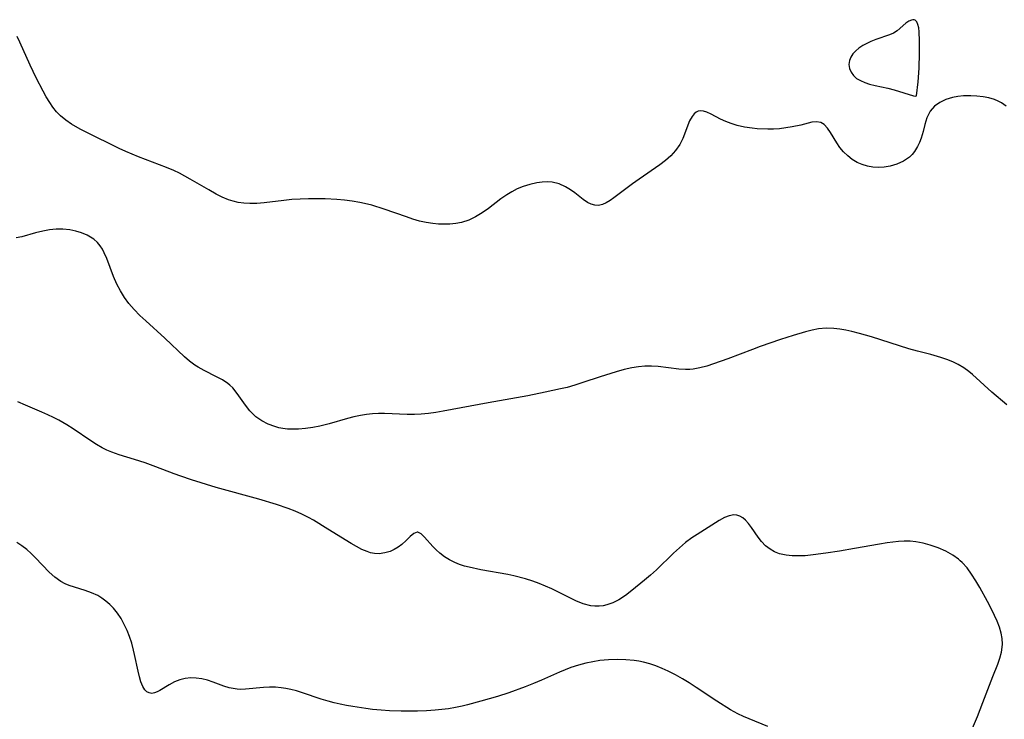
# Model space of a CAD drawing. Header units: metres. Extents: x 1073367 to 1082519, y 1569854 to 1574957.
# Tile 752 of 1056: x 1082101 to 1082318, y 1570788 to 1570942. Entities that reach past the tile are written whole.
import ezdxf

# ---------------------------------------------------------------- set-up
doc = ezdxf.new("R2010")
doc.units = ezdxf.units.M
doc.layers.add('CGG_CurvaNivelLidar_v1', color=253, linetype='Continuous', lineweight=30)

msp = doc.modelspace()

# ---------------------------------------------------------------- linework, layer by layer
at = {"layer": 'CGG_CurvaNivelLidar_v1'}
for p, q in [((1082296.1462, 1570941.5074, 81.5), (1082294.1954, 1570939.8786, 81.5)), ((1082296.7633, 1570941.9446, 81.5), (1082296.1462, 1570941.5074, 81.5)), ((1082297.3459, 1570942.2328, 81.5), (1082296.7633, 1570941.9446, 81.5)), ((1082297.6954, 1570942.3049, 81.5), (1082297.3459, 1570942.2328, 81.5)), ((1082297.9499, 1570942.2825, 81.5), (1082297.6954, 1570942.3049, 81.5)), ((1082298.1438, 1570942.2064, 81.5), (1082297.9499, 1570942.2825, 81.5)), ((1082298.3087, 1570942.0872, 81.5), (1082298.1438, 1570942.2064, 81.5)), ((1082298.5091, 1570941.8462, 81.5), (1082298.3087, 1570942.0872, 81.5)), ((1082298.7703, 1570941.2669, 81.5), (1082298.5091, 1570941.8462, 81.5)), ((1082298.9475, 1570940.5229, 81.5), (1082298.7703, 1570941.2669, 81.5)), ((1082292.5489, 1570938.9307, 81.5), (1082289.4994, 1570937.904, 81.5)), ((1082293.3768, 1570939.3091, 81.5), (1082292.5489, 1570938.9307, 81.5)), ((1082294.1954, 1570939.8786, 81.5), (1082293.3768, 1570939.3091, 81.5)), ((1082299.062, 1570939.655, 81.5), (1082298.9475, 1570940.5229, 81.5)), ((1082299.1659, 1570937.6353, 81.5), (1082299.062, 1570939.655, 81.5)), ((1082100.7409, 1570937.3627, 81.5), (1082100.1253, 1570938.5854, 81.5)), ((1082103.0165, 1570932.2846, 81.5), (1082100.7409, 1570937.3627, 81.5)), ((1082286.5988, 1570936.5962, 81.5), (1082285.7736, 1570936.0411, 81.5)), ((1082287.4919, 1570937.0821, 81.5), (1082286.5988, 1570936.5962, 81.5)), ((1082288.4288, 1570937.5036, 81.5), (1082287.4919, 1570937.0821, 81.5)), ((1082289.4994, 1570937.904, 81.5), (1082288.4288, 1570937.5036, 81.5)), ((1082299.1517, 1570934.9483, 81.5), (1082299.1659, 1570937.6353, 81.5)), ((1082284.4554, 1570934.7594, 81.5), (1082283.9841, 1570934.042, 81.5)), ((1082285.06, 1570935.4298, 81.5), (1082284.4554, 1570934.7594, 81.5)), ((1082285.7736, 1570936.0411, 81.5), (1082285.06, 1570935.4298, 81.5)), ((1082299.0615, 1570931.6111, 81.5), (1082299.1517, 1570934.9483, 81.5)), ((1082104.3506, 1570929.4881, 81.5), (1082103.0165, 1570932.2846, 81.5)), ((1082283.6815, 1570933.2864, 81.5), (1082283.5805, 1570932.4138, 81.5)), ((1082283.5805, 1570932.4138, 81.5), (1082283.705, 1570931.5412, 81.5)), ((1082283.9841, 1570934.042, 81.5), (1082283.6815, 1570933.2864, 81.5)), ((1082283.705, 1570931.5412, 81.5), (1082284.0309, 1570930.709, 81.5)), ((1082284.0309, 1570930.709, 81.5), (1082284.5522, 1570929.9626, 81.5)), ((1082298.849, 1570928.5841, 81.5), (1082299.0615, 1570931.6111, 81.5)), ((1082105.8393, 1570926.541, 81.5), (1082104.3506, 1570929.4881, 81.5)), ((1082284.5522, 1570929.9626, 81.5), (1082285.2482, 1570929.3542, 81.5)), ((1082285.2482, 1570929.3542, 81.5), (1082286.0918, 1570928.8543, 81.5)), ((1082286.0918, 1570928.8543, 81.5), (1082287.0442, 1570928.4456, 81.5)), ((1082287.0442, 1570928.4456, 81.5), (1082288.1207, 1570928.1056, 81.5)), ((1082288.1207, 1570928.1056, 81.5), (1082289.354, 1570927.8065, 81.5)), ((1082298.5, 1570925.5404, 81.5), (1082298.849, 1570928.5841, 81.5)), ((1082106.5549, 1570925.2549, 81.5), (1082105.8393, 1570926.541, 81.5)), ((1082289.354, 1570927.8065, 81.5), (1082292.1216, 1570927.2054, 81.5)), ((1082292.1216, 1570927.2054, 81.5), (1082293.5129, 1570926.8579, 81.5)), ((1082293.5129, 1570926.8579, 81.5), (1082297.8011, 1570925.5347, 81.5)), ((1082107.3111, 1570924.0158, 81.5), (1082106.5549, 1570925.2549, 81.5)), ((1082108.0158, 1570922.9863, 81.5), (1082107.3111, 1570924.0158, 81.5)), ((1082297.8011, 1570925.5347, 81.5), (1082298.3172, 1570925.4494, 81.5)), ((1082298.3172, 1570925.4494, 81.5), (1082298.4814, 1570925.4714, 81.5)), ((1082298.4814, 1570925.4714, 81.5), (1082298.5, 1570925.5404, 81.5)), ((1082303.6016, 1570924.033, 81.5), (1082302.4431, 1570923.1891, 81.5)), ((1082304.9316, 1570924.6898, 81.5), (1082303.6016, 1570924.033, 81.5)), ((1082306.389, 1570925.1485, 81.5), (1082304.9316, 1570924.6898, 81.5)), ((1082307.5851, 1570925.3609, 81.5), (1082306.389, 1570925.1485, 81.5)), ((1082308.8211, 1570925.4742, 81.5), (1082307.5851, 1570925.3609, 81.5)), ((1082310.4513, 1570925.5132, 81.5), (1082308.8211, 1570925.4742, 81.5)), ((1082311.8041, 1570925.458, 81.5), (1082310.4513, 1570925.5132, 81.5)), ((1082313.1426, 1570925.3151, 81.5), (1082311.8041, 1570925.458, 81.5)), ((1082314.4463, 1570925.0697, 81.5), (1082313.1426, 1570925.3151, 81.5)), ((1082315.6929, 1570924.7004, 81.5), (1082314.4463, 1570925.0697, 81.5)), ((1082316.4931, 1570924.3655, 81.5), (1082315.6929, 1570924.7004, 81.5)), ((1082317.2469, 1570923.9506, 81.5), (1082316.4931, 1570924.3655, 81.5)), ((1082318.2395, 1570923.1975, 81.5), (1082317.2469, 1570923.9506, 81.5)), ((1082108.8044, 1570922.0007, 81.5), (1082108.0158, 1570922.9863, 81.5)), ((1082109.6743, 1570921.097, 81.5), (1082108.8044, 1570922.0007, 81.5)), ((1082249.43, 1570921.5495, 81.5), (1082248.9613, 1570920.9725, 81.5)), ((1082249.8429, 1570921.8771, 81.5), (1082249.43, 1570921.5495, 81.5)), ((1082250.3093, 1570922.0929, 81.5), (1082249.8429, 1570921.8771, 81.5)), ((1082250.813, 1570922.1857, 81.5), (1082250.3093, 1570922.0929, 81.5)), ((1082251.5044, 1570922.1252, 81.5), (1082250.813, 1570922.1857, 81.5)), ((1082252.2302, 1570921.8963, 81.5), (1082251.5044, 1570922.1252, 81.5)), ((1082253.1628, 1570921.449, 81.5), (1082252.2302, 1570921.8963, 81.5)), ((1082255.2486, 1570920.3255, 81.5), (1082253.1628, 1570921.449, 81.5)), ((1082301.3831, 1570921.9644, 81.5), (1082300.7409, 1570920.649, 81.5)), ((1082301.511, 1570922.1549, 81.5), (1082301.3831, 1570921.9644, 81.5)), ((1082302.4431, 1570923.1891, 81.5), (1082301.511, 1570922.1549, 81.5)), ((1082110.849, 1570920.1195, 81.5), (1082109.6743, 1570921.097, 81.5)), ((1082112.1272, 1570919.2497, 81.5), (1082110.849, 1570920.1195, 81.5)), ((1082114.0164, 1570918.1649, 81.5), (1082112.1272, 1570919.2497, 81.5)), ((1082248.4242, 1570919.9554, 81.5), (1082246.9584, 1570916.1213, 81.5)), ((1082248.9613, 1570920.9725, 81.5), (1082248.4242, 1570919.9554, 81.5)), ((1082256.3872, 1570919.8229, 81.5), (1082255.2486, 1570920.3255, 81.5)), ((1082257.6132, 1570919.3765, 81.5), (1082256.3872, 1570919.8229, 81.5)), ((1082258.9071, 1570918.9917, 81.5), (1082257.6132, 1570919.3765, 81.5)), ((1082275.3777, 1570919.6633, 81.5), (1082272.9285, 1570919.0326, 81.5)), ((1082276.425, 1570919.794, 81.5), (1082275.3777, 1570919.6633, 81.5)), ((1082277.3498, 1570919.6464, 81.5), (1082276.425, 1570919.794, 81.5)), ((1082278.1295, 1570919.1501, 81.5), (1082277.3498, 1570919.6464, 81.5)), ((1082300.7409, 1570920.649, 81.5), (1082300.2909, 1570919.1939, 81.5)), ((1082115.3819, 1570917.46, 81.5), (1082114.0164, 1570918.1649, 81.5)), ((1082122.6611, 1570913.8505, 81.5), (1082115.3819, 1570917.46, 81.5)), ((1082260.5549, 1570918.6152, 81.5), (1082258.9071, 1570918.9917, 81.5)), ((1082262.2534, 1570918.3537, 81.5), (1082260.5549, 1570918.6152, 81.5)), ((1082263.3297, 1570918.2539, 81.5), (1082262.2534, 1570918.3537, 81.5)), ((1082265.6919, 1570918.1651, 81.5), (1082263.3297, 1570918.2539, 81.5)), ((1082266.9644, 1570918.1825, 81.5), (1082265.6919, 1570918.1651, 81.5)), ((1082268.2197, 1570918.2534, 81.5), (1082266.9644, 1570918.1825, 81.5)), ((1082269.6758, 1570918.4126, 81.5), (1082268.2197, 1570918.2534, 81.5)), ((1082271.0769, 1570918.6377, 81.5), (1082269.6758, 1570918.4126, 81.5)), ((1082272.9285, 1570919.0326, 81.5), (1082271.0769, 1570918.6377, 81.5)), ((1082278.8295, 1570918.367, 81.5), (1082278.1295, 1570919.1501, 81.5)), ((1082279.4928, 1570917.3842, 81.5), (1082278.8295, 1570918.367, 81.5)), ((1082280.8736, 1570915.1183, 81.5), (1082279.4928, 1570917.3842, 81.5)), ((1082299.9096, 1570917.6674, 81.5), (1082299.4783, 1570916.1326, 81.5)), ((1082300.2909, 1570919.1939, 81.5), (1082299.9096, 1570917.6674, 81.5)), ((1082246.9584, 1570916.1213, 81.5), (1082246.2858, 1570914.8017, 81.5)), ((1082281.582, 1570914.0987, 81.5), (1082280.8736, 1570915.1183, 81.5)), ((1082299.1339, 1570915.1988, 81.5), (1082298.7137, 1570914.3027, 81.5)), ((1082299.4783, 1570916.1326, 81.5), (1082299.1339, 1570915.1988, 81.5)), ((1082124.0602, 1570913.2155, 81.5), (1082122.6611, 1570913.8505, 81.5)), ((1082126.9072, 1570912.0385, 81.5), (1082124.0602, 1570913.2155, 81.5)), ((1082245.3055, 1570913.4188, 81.5), (1082244.2801, 1570912.2962, 81.5)), ((1082246.2858, 1570914.8017, 81.5), (1082245.3055, 1570913.4188, 81.5)), ((1082282.3896, 1570913.1439, 81.5), (1082281.582, 1570914.0987, 81.5)), ((1082283.3015, 1570912.2634, 81.5), (1082282.3896, 1570913.1439, 81.5)), ((1082298.0508, 1570913.2416, 81.5), (1082297.5064, 1570912.5858, 81.5)), ((1082298.7137, 1570914.3027, 81.5), (1082298.0508, 1570913.2416, 81.5)), ((1082133.0684, 1570909.6991, 81.5), (1082126.9072, 1570912.0385, 81.5)), ((1082243.13, 1570911.243, 81.5), (1082241.883, 1570910.2592, 81.5)), ((1082244.2801, 1570912.2962, 81.5), (1082243.13, 1570911.243, 81.5)), ((1082284.3065, 1570911.4793, 81.5), (1082283.3015, 1570912.2634, 81.5)), ((1082285.3971, 1570910.8177, 81.5), (1082284.3065, 1570911.4793, 81.5)), ((1082286.4858, 1570910.3331, 81.5), (1082285.3971, 1570910.8177, 81.5)), ((1082295.5908, 1570911.0994, 81.5), (1082294.1297, 1570910.4227, 81.5)), ((1082296.891, 1570911.9973, 81.5), (1082295.5908, 1570911.0994, 81.5)), ((1082297.5064, 1570912.5858, 81.5), (1082296.891, 1570911.9973, 81.5)), ((1082134.6889, 1570909.0198, 81.5), (1082133.0684, 1570909.6991, 81.5)), ((1082135.9179, 1570908.4346, 81.5), (1082134.6889, 1570909.0198, 81.5)), ((1082138.3174, 1570907.1468, 81.5), (1082135.9179, 1570908.4346, 81.5)), ((1082241.883, 1570910.2592, 81.5), (1082237.3153, 1570907.1427, 81.5)), ((1082287.6266, 1570909.9807, 81.5), (1082286.4858, 1570910.3331, 81.5)), ((1082288.8023, 1570909.7633, 81.5), (1082287.6266, 1570909.9807, 81.5)), ((1082290.0872, 1570909.6847, 81.5), (1082288.8023, 1570909.7633, 81.5)), ((1082291.3733, 1570909.757, 81.5), (1082290.0872, 1570909.6847, 81.5)), ((1082292.6399, 1570909.9724, 81.5), (1082291.3733, 1570909.757, 81.5)), ((1082294.1297, 1570910.4227, 81.5), (1082292.6399, 1570909.9724, 81.5)), ((1082142.4307, 1570904.7477, 81.5), (1082138.3174, 1570907.1468, 81.5)), ((1082214.7563, 1570906.3248, 81.5), (1082213.2291, 1570905.9746, 81.5)), ((1082215.9013, 1570906.4893, 81.5), (1082214.7563, 1570906.3248, 81.5)), ((1082217.026, 1570906.5435, 81.5), (1082215.9013, 1570906.4893, 81.5)), ((1082218.1239, 1570906.4583, 81.5), (1082217.026, 1570906.5435, 81.5)), ((1082219.6489, 1570906.0575, 81.5), (1082218.1239, 1570906.4583, 81.5)), ((1082237.3153, 1570907.1427, 81.5), (1082235.834, 1570906.0672, 81.5)), ((1082144.0379, 1570903.8463, 81.5), (1082142.4307, 1570904.7477, 81.5)), ((1082209.1961, 1570904.3473, 81.5), (1082208.0878, 1570903.6931, 81.5)), ((1082210.4341, 1570904.9636, 81.5), (1082209.1961, 1570904.3473, 81.5)), ((1082211.7013, 1570905.4839, 81.5), (1082210.4341, 1570904.9636, 81.5)), ((1082213.2291, 1570905.9746, 81.5), (1082211.7013, 1570905.4839, 81.5)), ((1082221.0953, 1570905.3972, 81.5), (1082219.6489, 1570906.0575, 81.5)), ((1082222.1263, 1570904.7809, 81.5), (1082221.0953, 1570905.3972, 81.5)), ((1082223.1043, 1570904.1044, 81.5), (1082222.1263, 1570904.7809, 81.5)), ((1082224.9848, 1570902.6546, 81.5), (1082223.1043, 1570904.1044, 81.5)), ((1082235.834, 1570906.0672, 81.5), (1082231.7478, 1570902.9956, 81.5)), ((1082145.3763, 1570903.1717, 81.5), (1082144.0379, 1570903.8463, 81.5)), ((1082146.7345, 1570902.5938, 81.5), (1082145.3763, 1570903.1717, 81.5)), ((1082147.7849, 1570902.2408, 81.5), (1082146.7345, 1570902.5938, 81.5)), ((1082148.8544, 1570901.9785, 81.5), (1082147.7849, 1570902.2408, 81.5)), ((1082150.1282, 1570901.7999, 81.5), (1082148.8544, 1570901.9785, 81.5)), ((1082154.589, 1570901.9276, 81.5), (1082152.9967, 1570901.7886, 81.5)), ((1082158.9321, 1570902.4478, 81.5), (1082154.589, 1570901.9276, 81.5)), ((1082160.7355, 1570902.6119, 81.5), (1082158.9321, 1570902.4478, 81.5)), ((1082162.5547, 1570902.7228, 81.5), (1082160.7355, 1570902.6119, 81.5)), ((1082164.3842, 1570902.7852, 81.5), (1082162.5547, 1570902.7228, 81.5)), ((1082166.2191, 1570902.801, 81.5), (1082164.3842, 1570902.7852, 81.5)), ((1082168.0553, 1570902.769, 81.5), (1082166.2191, 1570902.801, 81.5)), ((1082170.5965, 1570902.6322, 81.5), (1082168.0553, 1570902.769, 81.5)), ((1082172.306, 1570902.4743, 81.5), (1082170.5965, 1570902.6322, 81.5)), ((1082174.0072, 1570902.259, 81.5), (1082172.306, 1570902.4743, 81.5)), ((1082175.6963, 1570901.9782, 81.5), (1082174.0072, 1570902.259, 81.5)), ((1082177.3683, 1570901.6199, 81.5), (1082175.6963, 1570901.9782, 81.5)), ((1082206.7825, 1570902.7885, 81.5), (1082204.0725, 1570900.6612, 81.5)), ((1082208.0878, 1570903.6931, 81.5), (1082206.7825, 1570902.7885, 81.5)), ((1082225.9269, 1570902.0069, 81.5), (1082224.9848, 1570902.6546, 81.5)), ((1082226.7181, 1570901.6127, 81.5), (1082225.9269, 1570902.0069, 81.5)), ((1082230.0432, 1570901.9055, 81.5), (1082229.1851, 1570901.5202, 81.5)), ((1082230.9254, 1570902.4354, 81.5), (1082230.0432, 1570901.9055, 81.5)), ((1082231.7478, 1570902.9956, 81.5), (1082230.9254, 1570902.4354, 81.5)), ((1082151.4251, 1570901.7397, 81.5), (1082150.1282, 1570901.7999, 81.5)), ((1082152.9967, 1570901.7886, 81.5), (1082151.4251, 1570901.7397, 81.5)), ((1082178.3569, 1570901.364, 81.5), (1082177.3683, 1570901.6199, 81.5)), ((1082181.0359, 1570900.5378, 81.5), (1082178.3569, 1570901.364, 81.5)), ((1082185.9662, 1570898.7905, 81.5), (1082181.0359, 1570900.5378, 81.5)), ((1082204.0725, 1570900.6612, 81.5), (1082202.6849, 1570899.6592, 81.5)), ((1082227.5244, 1570901.3768, 81.5), (1082226.7181, 1570901.6127, 81.5)), ((1082228.3339, 1570901.3329, 81.5), (1082227.5244, 1570901.3768, 81.5)), ((1082229.1851, 1570901.5202, 81.5), (1082228.3339, 1570901.3329, 81.5)), ((1082187.4025, 1570898.3044, 81.5), (1082185.9662, 1570898.7905, 81.5)), ((1082188.8461, 1570897.884, 81.5), (1082187.4025, 1570898.3044, 81.5)), ((1082190.3358, 1570897.5526, 81.5), (1082188.8461, 1570897.884, 81.5)), ((1082191.8339, 1570897.3231, 81.5), (1082190.3358, 1570897.5526, 81.5)), ((1082198.1179, 1570897.5927, 81.5), (1082196.8532, 1570897.3428, 81.5)), ((1082199.7091, 1570898.104, 81.5), (1082198.1179, 1570897.5927, 81.5)), ((1082201.2347, 1570898.8015, 81.5), (1082199.7091, 1570898.104, 81.5)), ((1082202.6849, 1570899.6592, 81.5), (1082201.2347, 1570898.8015, 81.5)), ((1082105.7873, 1570895.6824, 82), (1082104.2009, 1570895.2839, 82)), ((1082107.2487, 1570895.9326, 82), (1082105.7873, 1570895.6824, 82)), ((1082108.7322, 1570896.061, 82), (1082107.2487, 1570895.9326, 82)), ((1082110.2325, 1570896.0563, 82), (1082108.7322, 1570896.061, 82)), ((1082111.7137, 1570895.9123, 82), (1082110.2325, 1570896.0563, 82)), ((1082113.0524, 1570895.6499, 82), (1082111.7137, 1570895.9123, 82)), ((1082114.3374, 1570895.2659, 82), (1082113.0524, 1570895.6499, 82)), ((1082193.0835, 1570897.2091, 81.5), (1082191.8339, 1570897.3231, 81.5)), ((1082194.328, 1570897.1683, 81.5), (1082193.0835, 1570897.2091, 81.5)), ((1082195.5619, 1570897.2063, 81.5), (1082194.328, 1570897.1683, 81.5)), ((1082196.8532, 1570897.3428, 81.5), (1082195.5619, 1570897.2063, 81.5)), ((1082101.1773, 1570894.4309, 82), (1082099.9158, 1570894.19, 82)), ((1082104.2009, 1570895.2839, 82), (1082101.1773, 1570894.4309, 82)), ((1082115.5483, 1570894.7592, 82), (1082114.3374, 1570895.2659, 82)), ((1082116.3172, 1570894.34, 82), (1082115.5483, 1570894.7592, 82)), ((1082117.0309, 1570893.8514, 82), (1082116.3172, 1570894.34, 82)), ((1082117.8369, 1570893.1239, 82), (1082117.0309, 1570893.8514, 82)), ((1082118.4501, 1570892.3861, 82), (1082117.8369, 1570893.1239, 82)), ((1082118.9301, 1570891.6559, 82), (1082118.4501, 1570892.3861, 82)), ((1082119.3514, 1570890.8731, 82), (1082118.9301, 1570891.6559, 82)), ((1082119.8918, 1570889.6295, 82), (1082119.3514, 1570890.8731, 82)), ((1082121.3492, 1570885.6283, 82), (1082119.8918, 1570889.6295, 82)), ((1082122.0916, 1570883.9692, 82), (1082121.3492, 1570885.6283, 82)), ((1082122.8827, 1570882.4776, 82), (1082122.0916, 1570883.9692, 82)), ((1082123.7786, 1570881.035, 82), (1082122.8827, 1570882.4776, 82)), ((1082124.7876, 1570879.6618, 82), (1082123.7786, 1570881.035, 82)), ((1082125.9475, 1570878.3371, 82), (1082124.7876, 1570879.6618, 82)), ((1082127.201, 1570877.0786, 82), (1082125.9475, 1570878.3371, 82)), ((1082128.5119, 1570875.8579, 82), (1082127.201, 1570877.0786, 82)), ((1082132.7097, 1570872.0534, 82), (1082128.5119, 1570875.8579, 82)), ((1082275.4249, 1570873.8222, 82), (1082273.9566, 1570873.4535, 82)), ((1082276.8891, 1570874.1023, 82), (1082275.4249, 1570873.8222, 82)), ((1082278.5719, 1570874.2599, 82), (1082276.8891, 1570874.1023, 82)), ((1082280.2707, 1570874.2025, 82), (1082278.5719, 1570874.2599, 82)), ((1082281.5876, 1570874.0377, 82), (1082280.2707, 1570874.2025, 82)), ((1082282.9105, 1570873.7954, 82), (1082281.5876, 1570874.0377, 82)), ((1082284.2399, 1570873.4967, 82), (1082282.9105, 1570873.7954, 82)), ((1082137.0346, 1570867.9405, 82), (1082132.7097, 1570872.0534, 82)), ((1082268.4791, 1570871.7577, 82), (1082263.962, 1570870.1898, 82)), ((1082271.2623, 1570872.6589, 82), (1082268.4791, 1570871.7577, 82)), ((1082273.9566, 1570873.4535, 82), (1082271.2623, 1570872.6589, 82)), ((1082285.8828, 1570873.0763, 82), (1082284.2399, 1570873.4967, 82)), ((1082288.5407, 1570872.3129, 82), (1082285.8828, 1570873.0763, 82)), ((1082296.7774, 1570869.7197, 82), (1082288.5407, 1570872.3129, 82)), ((1082262.2843, 1570869.572, 82), (1082256.8612, 1570867.4753, 82)), ((1082263.962, 1570870.1898, 82), (1082262.2843, 1570869.572, 82)), ((1082298.66, 1570869.1847, 82), (1082296.7774, 1570869.7197, 82)), ((1082138.1539, 1570866.9799, 82), (1082137.0346, 1570867.9405, 82)), ((1082256.8612, 1570867.4753, 82), (1082253.7303, 1570866.3576, 82)), ((1082301.6094, 1570868.4226, 82), (1082298.66, 1570869.1847, 82)), ((1082303.8596, 1570867.7927, 82), (1082301.6094, 1570868.4226, 82)), ((1082305.1805, 1570867.3568, 82), (1082303.8596, 1570867.7927, 82)), ((1082306.459, 1570866.854, 82), (1082305.1805, 1570867.3568, 82)), ((1082139.3137, 1570866.1097, 82), (1082138.1539, 1570866.9799, 82)), ((1082140.0425, 1570865.6388, 82), (1082139.3137, 1570866.1097, 82)), ((1082141.3918, 1570864.8845, 82), (1082140.0425, 1570865.6388, 82)), ((1082233.9731, 1570865.1188, 82), (1082232.2242, 1570864.6486, 82)), ((1082235.7152, 1570865.5065, 82), (1082233.9731, 1570865.1188, 82)), ((1082237.1227, 1570865.739, 82), (1082235.7152, 1570865.5065, 82)), ((1082238.5261, 1570865.8686, 82), (1082237.1227, 1570865.739, 82)), ((1082240.0144, 1570865.8708, 82), (1082238.5261, 1570865.8686, 82)), ((1082241.4964, 1570865.7617, 82), (1082240.0144, 1570865.8708, 82)), ((1082246.0513, 1570865.1939, 82), (1082241.4964, 1570865.7617, 82)), ((1082247.5557, 1570865.1166, 82), (1082246.0513, 1570865.1939, 82)), ((1082248.4622, 1570865.1428, 82), (1082247.5557, 1570865.1166, 82)), ((1082249.1942, 1570865.2136, 82), (1082248.4622, 1570865.1428, 82)), ((1082250.7026, 1570865.4813, 82), (1082249.1942, 1570865.2136, 82)), ((1082252.2133, 1570865.8759, 82), (1082250.7026, 1570865.4813, 82)), ((1082253.7303, 1570866.3576, 82), (1082252.2133, 1570865.8759, 82)), ((1082307.6818, 1570866.2552, 82), (1082306.459, 1570866.854, 82)), ((1082308.877, 1570865.5134, 82), (1082307.6818, 1570866.2552, 82)), ((1082310.0179, 1570864.6686, 82), (1082308.877, 1570865.5134, 82)), ((1082144.1085, 1570863.5336, 82), (1082141.3918, 1570864.8845, 82)), ((1082145.4016, 1570862.826, 82), (1082144.1085, 1570863.5336, 82)), ((1082146.5978, 1570862.0222, 82), (1082145.4016, 1570862.826, 82)), ((1082228.7151, 1570863.5472, 82), (1082224.8859, 1570862.2502, 82)), ((1082232.2242, 1570864.6486, 82), (1082228.7151, 1570863.5472, 82)), ((1082310.8049, 1570864.0235, 82), (1082310.0179, 1570864.6686, 82)), ((1082315.1166, 1570860.129, 82), (1082310.8049, 1570864.0235, 82)), ((1082147.0371, 1570861.6624, 82), (1082146.5978, 1570862.0222, 82)), ((1082147.6687, 1570861.0534, 82), (1082147.0371, 1570861.6624, 82)), ((1082148.669, 1570859.8497, 82), (1082147.6687, 1570861.0534, 82)), ((1082219.9359, 1570860.8311, 82), (1082216.6072, 1570860.1116, 82)), ((1082221.4039, 1570861.1944, 82), (1082219.9359, 1570860.8311, 82)), ((1082223.1529, 1570861.6959, 82), (1082221.4039, 1570861.1944, 82)), ((1082224.8859, 1570862.2502, 82), (1082223.1529, 1570861.6959, 82)), ((1082150.493, 1570857.2404, 82), (1082148.669, 1570859.8497, 82)), ((1082212.7317, 1570859.3418, 82), (1082203.9879, 1570857.7857, 82)), ((1082216.6072, 1570860.1116, 82), (1082212.7317, 1570859.3418, 82)), ((1082318.4021, 1570857.3297, 82), (1082315.1166, 1570860.129, 82)), ((1082101.9668, 1570857.2549, 82.5), (1082100.2566, 1570858.0301, 82.5)), ((1082105.5947, 1570855.7233, 82.5), (1082101.9668, 1570857.2549, 82.5)), ((1082151.4749, 1570855.9844, 82), (1082150.493, 1570857.2404, 82)), ((1082203.9879, 1570857.7857, 82), (1082194.1076, 1570855.9172, 82)), ((1082106.8675, 1570855.1565, 82.5), (1082105.5947, 1570855.7233, 82.5)), ((1082108.1226, 1570854.5556, 82.5), (1082106.8675, 1570855.1565, 82.5)), ((1082109.295, 1570853.9449, 82.5), (1082108.1226, 1570854.5556, 82.5)), ((1082152.0949, 1570855.3251, 82), (1082151.4749, 1570855.9844, 82)), ((1082152.7672, 1570854.7203, 82), (1082152.0949, 1570855.3251, 82)), ((1082154.0539, 1570853.8199, 82), (1082152.7672, 1570854.7203, 82)), ((1082172.9701, 1570854.3011, 82), (1082168.9334, 1570853.1276, 82)), ((1082174.3944, 1570854.6797, 82), (1082172.9701, 1570854.3011, 82)), ((1082175.8286, 1570854.9987, 82), (1082174.3944, 1570854.6797, 82)), ((1082177.1589, 1570855.2187, 82), (1082175.8286, 1570854.9987, 82)), ((1082178.4978, 1570855.3622, 82), (1082177.1589, 1570855.2187, 82)), ((1082179.8304, 1570855.4289, 82), (1082178.4978, 1570855.3622, 82)), ((1082181.1658, 1570855.4329, 82), (1082179.8304, 1570855.4289, 82)), ((1082186.1068, 1570855.2155, 82), (1082181.1658, 1570855.4329, 82)), ((1082187.7554, 1570855.1942, 82), (1082186.1068, 1570855.2155, 82)), ((1082189.2241, 1570855.2539, 82), (1082187.7554, 1570855.1942, 82)), ((1082190.85, 1570855.4112, 82), (1082189.2241, 1570855.2539, 82)), ((1082192.4774, 1570855.64, 82), (1082190.85, 1570855.4112, 82)), ((1082194.1076, 1570855.9172, 82), (1082192.4774, 1570855.64, 82)), ((1082111.1057, 1570852.9007, 82.5), (1082109.295, 1570853.9449, 82.5)), ((1082112.4792, 1570852.0359, 82.5), (1082111.1057, 1570852.9007, 82.5)), ((1082116.3999, 1570849.4147, 82.5), (1082112.4792, 1570852.0359, 82.5)), ((1082155.4607, 1570853.0932, 82), (1082154.0539, 1570853.8199, 82)), ((1082156.9494, 1570852.528, 82), (1082155.4607, 1570853.0932, 82)), ((1082157.8406, 1570852.2757, 82), (1082156.9494, 1570852.528, 82)), ((1082158.7509, 1570852.0936, 82), (1082157.8406, 1570852.2757, 82)), ((1082159.7132, 1570851.99, 82), (1082158.7509, 1570852.0936, 82)), ((1082160.6979, 1570851.9556, 82), (1082159.7132, 1570851.99, 82)), ((1082162.2067, 1570851.994, 82), (1082160.6979, 1570851.9556, 82)), ((1082163.7489, 1570852.1231, 82), (1082162.2067, 1570851.994, 82)), ((1082165.3109, 1570852.3349, 82), (1082163.7489, 1570852.1231, 82)), ((1082166.881, 1570852.6272, 82), (1082165.3109, 1570852.3349, 82)), ((1082168.9334, 1570853.1276, 82), (1082166.881, 1570852.6272, 82)), ((1082117.6412, 1570848.6175, 82.5), (1082116.3999, 1570849.4147, 82.5)), ((1082118.903, 1570847.8761, 82.5), (1082117.6412, 1570848.6175, 82.5)), ((1082119.9337, 1570847.3415, 82.5), (1082118.903, 1570847.8761, 82.5)), ((1082120.9889, 1570846.8683, 82.5), (1082119.9337, 1570847.3415, 82.5)), ((1082122.6329, 1570846.2727, 82.5), (1082120.9889, 1570846.8683, 82.5)), ((1082126.0257, 1570845.2789, 82.5), (1082122.6329, 1570846.2727, 82.5)), ((1082128.3266, 1570844.5599, 82.5), (1082126.0257, 1570845.2789, 82.5)), ((1082130.7428, 1570843.6885, 82.5), (1082128.3266, 1570844.5599, 82.5)), ((1082134.7827, 1570842.1026, 82.5), (1082130.7428, 1570843.6885, 82.5)), ((1082136.2383, 1570841.5628, 82.5), (1082134.7827, 1570842.1026, 82.5)), ((1082138.5768, 1570840.7808, 82.5), (1082136.2383, 1570841.5628, 82.5)), ((1082143.9971, 1570839.1338, 82.5), (1082138.5768, 1570840.7808, 82.5)), ((1082153.4629, 1570836.5362, 82.5), (1082143.9971, 1570839.1338, 82.5)), ((1082157.341, 1570835.3543, 82.5), (1082153.4629, 1570836.5362, 82.5)), ((1082159.904, 1570834.4856, 82.5), (1082157.341, 1570835.3543, 82.5)), ((1082161.4286, 1570833.8914, 82.5), (1082159.904, 1570834.4856, 82.5)), ((1082162.9141, 1570833.2318, 82.5), (1082161.4286, 1570833.8914, 82.5)), ((1082164.3509, 1570832.4985, 82.5), (1082162.9141, 1570833.2318, 82.5)), ((1082165.4626, 1570831.8575, 82.5), (1082164.3509, 1570832.4985, 82.5)), ((1082256.1452, 1570832.4585, 82.5), (1082254.9143, 1570831.7894, 82.5)), ((1082257.1487, 1570832.8525, 82.5), (1082256.1452, 1570832.4585, 82.5)), ((1082258.2126, 1570833.0329, 82.5), (1082257.1487, 1570832.8525, 82.5)), ((1082258.8782, 1570832.9776, 82.5), (1082258.2126, 1570833.0329, 82.5)), ((1082259.5129, 1570832.7812, 82.5), (1082258.8782, 1570832.9776, 82.5)), ((1082260.1684, 1570832.4034, 82.5), (1082259.5129, 1570832.7812, 82.5)), ((1082260.7746, 1570831.8842, 82.5), (1082260.1684, 1570832.4034, 82.5)), ((1082168.6348, 1570829.9384, 82.5), (1082165.4626, 1570831.8575, 82.5)), ((1082254.9143, 1570831.7894, 82.5), (1082250.0767, 1570828.7445, 82.5)), ((1082261.4351, 1570831.1328, 82.5), (1082260.7746, 1570831.8842, 82.5)), ((1082262.0597, 1570830.2755, 82.5), (1082261.4351, 1570831.1328, 82.5)), ((1082263.5134, 1570828.1235, 82.5), (1082262.0597, 1570830.2755, 82.5)), ((1082173.8146, 1570826.7434, 82.5), (1082168.6348, 1570829.9384, 82.5)), ((1082186.8194, 1570828.2915, 82.5), (1082185.9525, 1570827.433, 82.5)), ((1082187.6003, 1570828.9485, 82.5), (1082186.8194, 1570828.2915, 82.5)), ((1082188.3386, 1570829.2363, 82.5), (1082187.6003, 1570828.9485, 82.5)), ((1082188.5117, 1570829.23, 82.5), (1082188.3386, 1570829.2363, 82.5)), ((1082189.24, 1570828.8874, 82.5), (1082188.5117, 1570829.23, 82.5)), ((1082189.9973, 1570828.1557, 82.5), (1082189.24, 1570828.8874, 82.5)), ((1082191.7707, 1570826.0848, 82.5), (1082189.9973, 1570828.1557, 82.5)), ((1082250.0767, 1570828.7445, 82.5), (1082248.9521, 1570827.9948, 82.5)), ((1082264.2939, 1570827.1517, 82.5), (1082263.5134, 1570828.1235, 82.5)), ((1082101.1954, 1570826.223, 83), (1082100.0864, 1570826.9483, 83)), ((1082102.2331, 1570825.4109, 83), (1082101.1954, 1570826.223, 83)), ((1082174.9919, 1570826.0571, 82.5), (1082173.8146, 1570826.7434, 82.5)), ((1082176.1569, 1570825.4488, 82.5), (1082174.9919, 1570826.0571, 82.5)), ((1082184.1605, 1570825.948, 82.5), (1082183.2968, 1570825.4363, 82.5)), ((1082184.9494, 1570826.5257, 82.5), (1082184.1605, 1570825.948, 82.5)), ((1082185.9525, 1570827.433, 82.5), (1082184.9494, 1570826.5257, 82.5)), ((1082192.512, 1570825.3242, 82.5), (1082191.7707, 1570826.0848, 82.5)), ((1082247.554, 1570826.943, 82.5), (1082246.1896, 1570825.7904, 82.5)), ((1082248.9521, 1570827.9948, 82.5), (1082247.554, 1570826.943, 82.5)), ((1082265.1765, 1570826.2588, 82.5), (1082264.2939, 1570827.1517, 82.5)), ((1082266.1693, 1570825.4862, 82.5), (1082265.1765, 1570826.2588, 82.5)), ((1082290.2724, 1570826.6152, 82.5), (1082284.7616, 1570825.6252, 82.5)), ((1082292.0293, 1570826.8916, 82.5), (1082290.2724, 1570826.6152, 82.5)), ((1082294.4662, 1570827.1695, 82.5), (1082292.0293, 1570826.8916, 82.5)), ((1082295.7759, 1570827.2425, 82.5), (1082294.4662, 1570827.1695, 82.5)), ((1082297.0652, 1570827.2366, 82.5), (1082295.7759, 1570827.2425, 82.5)), ((1082298.3293, 1570827.1281, 82.5), (1082297.0652, 1570827.2366, 82.5)), ((1082299.9371, 1570826.8118, 82.5), (1082298.3293, 1570827.1281, 82.5)), ((1082301.5152, 1570826.3549, 82.5), (1082299.9371, 1570826.8118, 82.5)), ((1082303.2406, 1570825.7518, 82.5), (1082301.5152, 1570826.3549, 82.5)), ((1082103.2291, 1570824.5233, 83), (1082102.2331, 1570825.4109, 83)), ((1082104.189, 1570823.5841, 83), (1082103.2291, 1570824.5233, 83)), ((1082177.3132, 1570824.9541, 82.5), (1082176.1569, 1570825.4488, 82.5)), ((1082178.0717, 1570824.7106, 82.5), (1082177.3132, 1570824.9541, 82.5)), ((1082178.9076, 1570824.5393, 82.5), (1082178.0717, 1570824.7106, 82.5)), ((1082179.9497, 1570824.4875, 82.5), (1082178.9076, 1570824.5393, 82.5)), ((1082181.1837, 1570824.6481, 82.5), (1082179.9497, 1570824.4875, 82.5)), ((1082182.3725, 1570825.0124, 82.5), (1082181.1837, 1570824.6481, 82.5)), ((1082183.2968, 1570825.4363, 82.5), (1082182.3725, 1570825.0124, 82.5)), ((1082193.3363, 1570824.5884, 82.5), (1082192.512, 1570825.3242, 82.5)), ((1082194.3519, 1570823.8264, 82.5), (1082193.3363, 1570824.5884, 82.5)), ((1082195.4596, 1570823.1394, 82.5), (1082194.3519, 1570823.8264, 82.5)), ((1082244.91, 1570824.611, 82.5), (1082241.1014, 1570820.9014, 82.5)), ((1082246.1896, 1570825.7904, 82.5), (1082244.91, 1570824.611, 82.5)), ((1082267.1772, 1570824.9185, 82.5), (1082266.1693, 1570825.4862, 82.5)), ((1082268.2701, 1570824.4897, 82.5), (1082267.1772, 1570824.9185, 82.5)), ((1082269.0178, 1570824.2871, 82.5), (1082268.2701, 1570824.4897, 82.5)), ((1082269.7269, 1570824.1515, 82.5), (1082269.0178, 1570824.2871, 82.5)), ((1082271.07, 1570824.0114, 82.5), (1082269.7269, 1570824.1515, 82.5)), ((1082272.4613, 1570823.9867, 82.5), (1082271.07, 1570824.0114, 82.5)), ((1082273.889, 1570824.054, 82.5), (1082272.4613, 1570823.9867, 82.5)), ((1082275.6432, 1570824.2278, 82.5), (1082273.889, 1570824.054, 82.5)), ((1082278.4811, 1570824.6144, 82.5), (1082275.6432, 1570824.2278, 82.5)), ((1082281.4995, 1570825.0823, 82.5), (1082278.4811, 1570824.6144, 82.5)), ((1082284.7616, 1570825.6252, 82.5), (1082281.4995, 1570825.0823, 82.5)), ((1082304.919, 1570825.0359, 82.5), (1082303.2406, 1570825.7518, 82.5)), ((1082306.5097, 1570824.1671, 82.5), (1082304.919, 1570825.0359, 82.5)), ((1082307.7045, 1570823.3154, 82.5), (1082306.5097, 1570824.1671, 82.5)), ((1082107.2057, 1570820.4387, 83), (1082104.189, 1570823.5841, 83)), ((1082196.648, 1570822.5412, 82.5), (1082195.4596, 1570823.1394, 82.5)), ((1082197.6817, 1570822.1241, 82.5), (1082196.648, 1570822.5412, 82.5)), ((1082198.7558, 1570821.7747, 82.5), (1082197.6817, 1570822.1241, 82.5)), ((1082199.8478, 1570821.4897, 82.5), (1082198.7558, 1570821.7747, 82.5)), ((1082308.1303, 1570822.953, 82.5), (1082307.7045, 1570823.3154, 82.5)), ((1082308.5747, 1570822.5342, 82.5), (1082308.1303, 1570822.953, 82.5)), ((1082309.6289, 1570821.3501, 82.5), (1082308.5747, 1570822.5342, 82.5)), ((1082108.4541, 1570819.3034, 83), (1082107.2057, 1570820.4387, 83)), ((1082202.3777, 1570820.9599, 82.5), (1082199.8478, 1570821.4897, 82.5)), ((1082208.3227, 1570819.8942, 82.5), (1082202.3777, 1570820.9599, 82.5)), ((1082209.6302, 1570819.6073, 82.5), (1082208.3227, 1570819.8942, 82.5)), ((1082212.2235, 1570818.9146, 82.5), (1082209.6302, 1570819.6073, 82.5)), ((1082239.8204, 1570819.7408, 82.5), (1082238.5154, 1570818.6206, 82.5)), ((1082241.1014, 1570820.9014, 82.5), (1082239.8204, 1570819.7408, 82.5)), ((1082310.6155, 1570819.9892, 82.5), (1082309.6289, 1570821.3501, 82.5)), ((1082311.527, 1570818.5403, 82.5), (1082310.6155, 1570819.9892, 82.5)), ((1082109.7885, 1570818.3485, 83), (1082108.4541, 1570819.3034, 83)), ((1082110.6806, 1570817.8737, 83), (1082109.7885, 1570818.3485, 83)), ((1082111.6127, 1570817.4797, 83), (1082110.6806, 1570817.8737, 83)), ((1082112.7729, 1570817.0827, 83), (1082111.6127, 1570817.4797, 83)), ((1082213.8337, 1570818.4051, 82.5), (1082212.2235, 1570818.9146, 82.5)), ((1082215.2604, 1570817.9035, 82.5), (1082213.8337, 1570818.4051, 82.5)), ((1082216.6624, 1570817.3582, 82.5), (1082215.2604, 1570817.9035, 82.5)), ((1082218.0325, 1570816.7645, 82.5), (1082216.6624, 1570817.3582, 82.5)), ((1082238.5154, 1570818.6206, 82.5), (1082235.7083, 1570816.3574, 82.5)), ((1082312.3989, 1570817.0389, 82.5), (1082311.527, 1570818.5403, 82.5)), ((1082115.1465, 1570816.3672, 83), (1082112.7729, 1570817.0827, 83)), ((1082116.5436, 1570815.8722, 83), (1082115.1465, 1570816.3672, 83)), ((1082117.8921, 1570815.2495, 83), (1082116.5436, 1570815.8722, 83)), ((1082118.8164, 1570814.693, 83), (1082117.8921, 1570815.2495, 83)), ((1082219.3781, 1570816.1153, 82.5), (1082218.0325, 1570816.7645, 82.5)), ((1082222.0087, 1570814.7426, 82.5), (1082219.3781, 1570816.1153, 82.5)), ((1082234.2705, 1570815.2853, 82.5), (1082232.8147, 1570814.3375, 82.5)), ((1082235.7083, 1570816.3574, 82.5), (1082234.2705, 1570815.2853, 82.5)), ((1082314.135, 1570813.9116, 82.5), (1082312.3989, 1570817.0389, 82.5)), ((1082119.6939, 1570814.0483, 83), (1082118.8164, 1570814.693, 83)), ((1082120.5531, 1570813.2922, 83), (1082119.6939, 1570814.0483, 83)), ((1082121.354, 1570812.4564, 83), (1082120.5531, 1570813.2922, 83)), ((1082223.3198, 1570814.0979, 82.5), (1082222.0087, 1570814.7426, 82.5)), ((1082224.9649, 1570813.4415, 82.5), (1082223.3198, 1570814.0979, 82.5)), ((1082226.6271, 1570813.0168, 82.5), (1082224.9649, 1570813.4415, 82.5)), ((1082227.5404, 1570812.9108, 82.5), (1082226.6271, 1570813.0168, 82.5)), ((1082228.4526, 1570812.9052, 82.5), (1082227.5404, 1570812.9108, 82.5)), ((1082229.3315, 1570813.0009, 82.5), (1082228.4526, 1570812.9052, 82.5)), ((1082230.1995, 1570813.1935, 82.5), (1082229.3315, 1570813.0009, 82.5)), ((1082231.5255, 1570813.6739, 82.5), (1082230.1995, 1570813.1935, 82.5)), ((1082232.8147, 1570814.3375, 82.5), (1082231.5255, 1570813.6739, 82.5)), ((1082314.9412, 1570812.3948, 82.5), (1082314.135, 1570813.9116, 82.5)), ((1082122.2374, 1570811.3527, 83), (1082121.354, 1570812.4564, 83)), ((1082123.0327, 1570810.1607, 83), (1082122.2374, 1570811.3527, 83)), ((1082315.6996, 1570810.8815, 82.5), (1082314.9412, 1570812.3948, 82.5)), ((1082316.293, 1570809.5759, 82.5), (1082315.6996, 1570810.8815, 82.5)), ((1082123.7401, 1570808.8957, 83), (1082123.0327, 1570810.1607, 83)), ((1082124.3551, 1570807.5803, 83), (1082123.7401, 1570808.8957, 83)), ((1082316.797, 1570808.2682, 82.5), (1082316.293, 1570809.5759, 82.5)), ((1082124.8927, 1570806.2229, 83), (1082124.3551, 1570807.5803, 83)), ((1082317.1748, 1570806.9524, 82.5), (1082316.797, 1570808.2682, 82.5)), ((1082317.3763, 1570805.7487, 82.5), (1082317.1748, 1570806.9524, 82.5)), ((1082125.3977, 1570804.7219, 83), (1082124.8927, 1570806.2229, 83)), ((1082125.8195, 1570803.2071, 83), (1082125.3977, 1570804.7219, 83)), ((1082317.4263, 1570804.5414, 82.5), (1082317.3763, 1570805.7487, 82.5)), ((1082317.3815, 1570803.8524, 82.5), (1082317.4263, 1570804.5414, 82.5)), ((1082126.0401, 1570802.2604, 83), (1082125.8195, 1570803.2071, 83)), ((1082126.7939, 1570798.5858, 83), (1082126.0401, 1570802.2604, 83)), ((1082316.8488, 1570801.4552, 82.5), (1082317.2118, 1570802.7959, 82.5)), ((1082317.2118, 1570802.7959, 82.5), (1082317.3815, 1570803.8524, 82.5)), ((1082223.8958, 1570799.9019, 83), (1082222.2455, 1570799.3789, 83)), ((1082225.5701, 1570800.337, 83), (1082223.8958, 1570799.9019, 83)), ((1082227.1076, 1570800.6673, 83), (1082225.5701, 1570800.337, 83)), ((1082228.6569, 1570800.9231, 83), (1082227.1076, 1570800.6673, 83)), ((1082230.5788, 1570801.1137, 83), (1082228.6569, 1570800.9231, 83)), ((1082232.4573, 1570801.1697, 83), (1082230.5788, 1570801.1137, 83)), ((1082234.3334, 1570801.1058, 83), (1082232.4573, 1570801.1697, 83)), ((1082236.1974, 1570800.921, 83), (1082234.3334, 1570801.1058, 83)), ((1082237.2446, 1570800.7579, 83), (1082236.1974, 1570800.921, 83)), ((1082238.2824, 1570800.5459, 83), (1082237.2446, 1570800.7579, 83)), ((1082239.6578, 1570800.1772, 83), (1082238.2824, 1570800.5459, 83)), ((1082241.0132, 1570799.7235, 83), (1082239.6578, 1570800.1772, 83)), ((1082315.2758, 1570797.3952, 82.5), (1082316.3724, 1570800.1164, 82.5)), ((1082316.3724, 1570800.1164, 82.5), (1082316.8488, 1570801.4552, 82.5)), ((1082127.0881, 1570797.3298, 83), (1082126.7939, 1570798.5858, 83)), ((1082219.7444, 1570798.382, 83), (1082215.7474, 1570796.5871, 83)), ((1082220.9883, 1570798.9039, 83), (1082219.7444, 1570798.382, 83)), ((1082222.2455, 1570799.3789, 83), (1082220.9883, 1570798.9039, 83)), ((1082242.3492, 1570799.1979, 83), (1082241.0132, 1570799.7235, 83)), ((1082243.7134, 1570798.586, 83), (1082242.3492, 1570799.1979, 83)), ((1082245.2868, 1570797.7862, 83), (1082243.7134, 1570798.586, 83)), ((1082246.8308, 1570796.9168, 83), (1082245.2868, 1570797.7862, 83)), ((1082127.422, 1570796.1917, 83), (1082127.0881, 1570797.3298, 83)), ((1082127.8512, 1570795.1593, 83), (1082127.422, 1570796.1917, 83)), ((1082133.6636, 1570795.5946, 83), (1082131.5984, 1570794.3232, 83)), ((1082134.8383, 1570796.2082, 83), (1082133.6636, 1570795.5946, 83)), ((1082135.9731, 1570796.6461, 83), (1082134.8383, 1570796.2082, 83)), ((1082137.1711, 1570796.9484, 83), (1082135.9731, 1570796.6461, 83)), ((1082138.4103, 1570797.0883, 83), (1082137.1711, 1570796.9484, 83)), ((1082139.6371, 1570797.0493, 83), (1082138.4103, 1570797.0883, 83)), ((1082140.87, 1570796.8624, 83), (1082139.6371, 1570797.0493, 83)), ((1082142.0956, 1570796.5591, 83), (1082140.87, 1570796.8624, 83)), ((1082143.3212, 1570796.1645, 83), (1082142.0956, 1570796.5591, 83)), ((1082145.7242, 1570795.2985, 83), (1082143.3212, 1570796.1645, 83)), ((1082213.977, 1570795.8393, 83), (1082212.1864, 1570795.1319, 83)), ((1082215.7474, 1570796.5871, 83), (1082213.977, 1570795.8393, 83)), ((1082248.3485, 1570795.9944, 83), (1082246.8308, 1570796.9168, 83)), ((1082249.9026, 1570794.9888, 83), (1082248.3485, 1570795.9944, 83)), ((1082313.1195, 1570791.6999, 82.5), (1082315.2758, 1570797.3952, 82.5)), ((1082128.3069, 1570794.467, 83), (1082127.8512, 1570795.1593, 83)), ((1082128.7524, 1570794.0373, 83), (1082128.3069, 1570794.467, 83)), ((1082129.2511, 1570793.7694, 83), (1082128.7524, 1570794.0373, 83)), ((1082129.8191, 1570793.6822, 83), (1082129.2511, 1570793.7694, 83)), ((1082130.4194, 1570793.7738, 83), (1082129.8191, 1570793.6822, 83)), ((1082130.9974, 1570793.9987, 83), (1082130.4194, 1570793.7738, 83)), ((1082131.5984, 1570794.3232, 83), (1082130.9974, 1570793.9987, 83)), ((1082146.9084, 1570794.9241, 83), (1082145.7242, 1570795.2985, 83)), ((1082147.7393, 1570794.7231, 83), (1082146.9084, 1570794.9241, 83)), ((1082148.6181, 1570794.5967, 83), (1082147.7393, 1570794.7231, 83)), ((1082149.4492, 1570794.5595, 83), (1082148.6181, 1570794.5967, 83)), ((1082150.4557, 1570794.5869, 83), (1082149.4492, 1570794.5595, 83)), ((1082154.4315, 1570794.9633, 83), (1082150.4557, 1570794.5869, 83)), ((1082155.8119, 1570795.0392, 83), (1082154.4315, 1570794.9633, 83)), ((1082157.0805, 1570795.026, 83), (1082155.8119, 1570795.0392, 83)), ((1082158.3598, 1570794.9236, 83), (1082157.0805, 1570795.026, 83)), ((1082159.4176, 1570794.7686, 83), (1082158.3598, 1570794.9236, 83)), ((1082160.4745, 1570794.5533, 83), (1082159.4176, 1570794.7686, 83)), ((1082161.7667, 1570794.2166, 83), (1082160.4745, 1570794.5533, 83)), ((1082163.0576, 1570793.8215, 83), (1082161.7667, 1570794.2166, 83)), ((1082167.1864, 1570792.4342, 83), (1082163.0576, 1570793.8215, 83)), ((1082208.5604, 1570793.8304, 83), (1082206.0624, 1570793.0248, 83)), ((1082212.1864, 1570795.1319, 83), (1082208.5604, 1570793.8304, 83)), ((1082254.4078, 1570791.9612, 83), (1082249.9026, 1570794.9888, 83)), ((1082168.7004, 1570791.9609, 83), (1082167.1864, 1570792.4342, 83)), ((1082170.024, 1570791.5983, 83), (1082168.7004, 1570791.9609, 83)), ((1082171.3634, 1570791.2805, 83), (1082170.024, 1570791.5983, 83)), ((1082172.7554, 1570790.997, 83), (1082171.3634, 1570791.2805, 83)), ((1082199.4507, 1570791.1191, 83), (1082198.2896, 1570790.8402, 83)), ((1082202.4225, 1570791.937, 83), (1082199.4507, 1570791.1191, 83)), ((1082206.0624, 1570793.0248, 83), (1082202.4225, 1570791.937, 83)), ((1082257.4199, 1570790.0699, 83), (1082254.4078, 1570791.9612, 83)), ((1082311.8939, 1570788.5955, 82.5), (1082313.1195, 1570791.6999, 82.5)), ((1082174.1579, 1570790.7484, 83), (1082172.7554, 1570790.997, 83)), ((1082177.046, 1570790.3122, 83), (1082174.1579, 1570790.7484, 83)), ((1082178.5298, 1570790.1295, 83), (1082177.046, 1570790.3122, 83)), ((1082180.3833, 1570789.9575, 83), (1082178.5298, 1570790.1295, 83)), ((1082182.243, 1570789.8412, 83), (1082180.3833, 1570789.9575, 83)), ((1082184.8042, 1570789.7564, 83), (1082182.243, 1570789.8412, 83)), ((1082188.4555, 1570789.7565, 83), (1082184.8042, 1570789.7564, 83)), ((1082190.3912, 1570789.823, 83), (1082188.4555, 1570789.7565, 83)), ((1082192.3159, 1570789.9546, 83), (1082190.3912, 1570789.823, 83)), ((1082195.2257, 1570790.3007, 83), (1082192.3159, 1570789.9546, 83)), ((1082196.7649, 1570790.5423, 83), (1082195.2257, 1570790.3007, 83)), ((1082198.2896, 1570790.8402, 83), (1082196.7649, 1570790.5423, 83)), ((1082259.0595, 1570789.1665, 83), (1082257.4199, 1570790.0699, 83)), ((1082260.2967, 1570788.5808, 83), (1082259.0595, 1570789.1665, 83)), ((1082261.5572, 1570788.0423, 83), (1082260.2967, 1570788.5808, 83)), ((1082265.6862, 1570786.3905, 83), (1082261.5572, 1570788.0423, 83)), ((1082310.8287, 1570786.0098, 82.5), (1082311.8939, 1570788.5955, 82.5))]:
    msp.add_line(p, q, dxfattribs=at)

doc.saveas('drawing.dxf')
